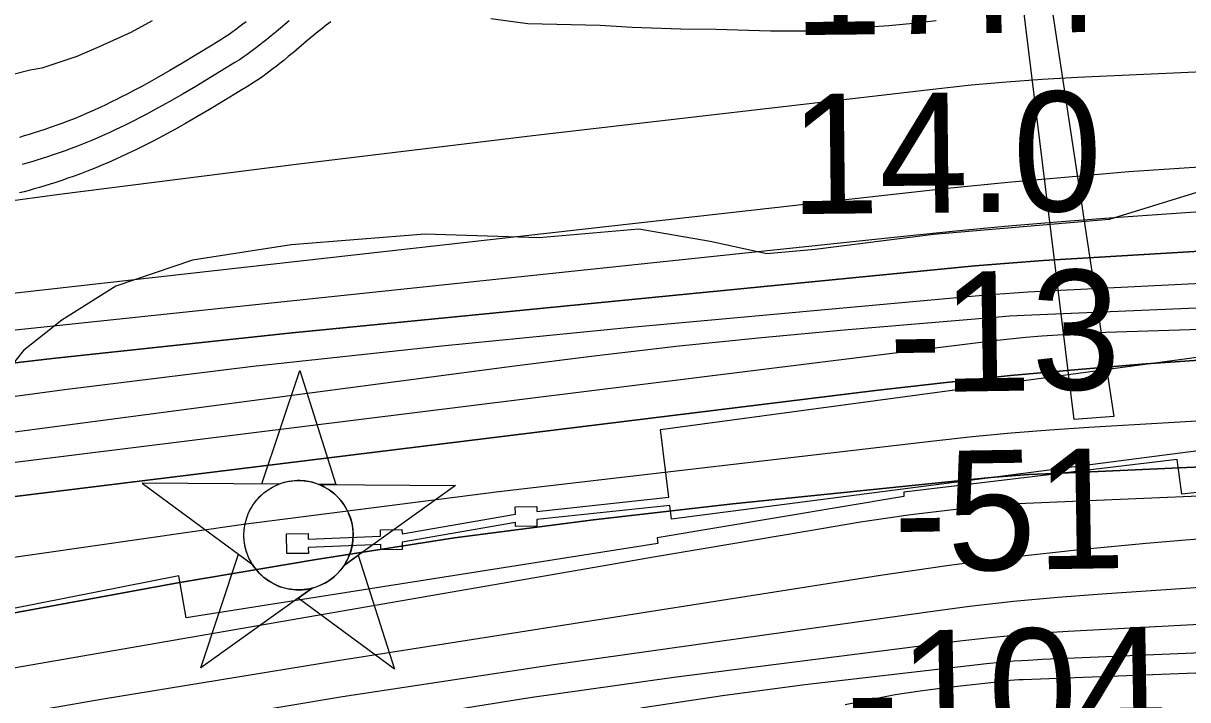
# Model space of a CAD drawing. Extents: x 3508733 to 3546731, y 546897 to 572481.
# Drawn here: x 3519217 to 3519868, y 565969 to 566347 of the extents above; entities that cross this region are included whole.
import ezdxf

# ---------------------------------------------------------------- set-up
doc = ezdxf.new("R2010")
doc.units = 0
for name, color, linetype in [('V-CHAN-DOCK', 7, 'Continuous'), ('V-CHAN-NAID', 7, 'Continuous'), ('V-RIVR-EDGE', 7, 'Continuous'), ('V-RIVR-RANG', 7, 'Continuous'), ('V-ROAD-CNTR', 7, 'Continuous'), ('V-RRAP-RVMT', 7, 'Continuous'), ('V-SITE-STRC', 7, 'Continuous'), ('V-SITE-VEGE', 7, 'Continuous'), ('V-TOPO-DPTH', 7, 'Continuous'), ('V-TOPO-MAJR', 7, 'Continuous'), ('V-TOPO-MINR', 7, 'Continuous'), ('V-TOPO-WATR', 7, 'Continuous')]:
    doc.layers.add(name, color=color, linetype=linetype)

msp = doc.modelspace()

# ---------------------------------------------------------------- linework, layer by layer
at = {"layer": 'V-CHAN-DOCK'}
msp.add_lwpolyline([(3520075.2, 566134.05), (3519579.68, 566069.84), (3519578.75, 566077.52), (3519504.48, 566069.59), (3519504.52, 566065.82), (3519492.52, 566065.69), (3519492.5, 566067.9), (3519429.13, 566057.01), (3519429.18, 566052.87), (3519417.18, 566052.73), (3519417.15, 566055.75), (3519376.68, 566054.07), (3519376.72, 566050.7), (3519364.72, 566050.56), (3519364.6, 566061.67), (3519376.6, 566061.81), (3519376.63, 566058.66), (3519417.09, 566060.33), (3519417.05, 566063.84), (3519429.06, 566063.98), (3519429.08, 566061.63), (3519492.45, 566072.53), (3519492.4, 566076.8), (3519504.4, 566076.93), (3519504.43, 566074.18), (3519578.21, 566082.05), (3519573.65, 566120.01), (3519967.29, 566172.96)], dxfattribs=at)
at = {"layer": 'V-CHAN-NAID'}
for points in [[(3519360.37, 566089.41), (3519350.79, 566089.48), (3519371.91, 566152.96), (3519392.14, 566089.19), (3519382.55, 566089.25), (3519380.97, 566089.83), (3519378.88, 566090.45), (3519376.84, 566090.9), (3519374.8, 566091.21), (3519373.63, 566091.32), (3519372.1, 566091.41), (3519370.38, 566091.4), (3519369.01, 566091.33), (3519367.1, 566091.13), (3519365.74, 566090.91), (3519363.95, 566090.53), (3519362.42, 566090.11), (3519361.39, 566089.78)], [(3519360.37, 566089.41), (3519283.88, 566089.95), (3519345.45, 566044.55), (3519344.33, 566046.46), (3519343.52, 566048.09), (3519342.7, 566050.06), (3519342, 566052.11), (3519341.64, 566053.44), (3519341.28, 566055.06), (3519341.03, 566056.51), (3519340.85, 566058.1), (3519340.74, 566059.84), (3519340.72, 566061.42), (3519340.83, 566063.5), (3519341.01, 566065.11), (3519341.41, 566067.32), (3519341.89, 566069.24), (3519342.49, 566071.13), (3519343.15, 566072.81), (3519343.87, 566074.39), (3519344.69, 566075.93), (3519345.75, 566077.67), (3519346.78, 566079.14), (3519347.78, 566080.4), (3519348.78, 566081.55), (3519350.09, 566082.89), (3519351.14, 566083.85), (3519352.86, 566085.25), (3519354.07, 566086.12), (3519355.76, 566087.19), (3519357.49, 566088.13), (3519358.93, 566088.82)], [(3519382.55, 566089.25), (3519459.04, 566088.71), (3519396.84, 566044.19), (3519397.75, 566045.68), (3519398.73, 566047.52), (3519399.44, 566049.11), (3519400.18, 566051.06), (3519400.73, 566052.85), (3519401.12, 566054.49), (3519401.48, 566056.5), (3519401.67, 566058.07), (3519401.79, 566060.28), (3519401.77, 566062.34), (3519401.58, 566064.56), (3519401.31, 566066.32), (3519400.82, 566068.55), (3519400.18, 566070.69), (3519399.43, 566072.67), (3519398.78, 566074.11), (3519397.77, 566076.03), (3519396.71, 566077.75), (3519395.5, 566079.45), (3519394.24, 566080.99), (3519392.97, 566082.36), (3519391.33, 566083.89), (3519389.59, 566085.3), (3519387.91, 566086.48), (3519386.02, 566087.61), (3519384.55, 566088.37)], [(3519378.81, 566031.28), (3519316.6, 565986.76), (3519337.73, 566050.24), (3519345.45, 566044.55), (3519346.08, 566043.59), (3519347.46, 566041.73), (3519348.68, 566040.31), (3519350.14, 566038.81), (3519351.53, 566037.56), (3519352.99, 566036.4), (3519354.39, 566035.42), (3519356.07, 566034.38), (3519357.78, 566033.47), (3519359.57, 566032.66), (3519361.02, 566032.1), (3519362.65, 566031.57), (3519364.87, 566031.01), (3519366.41, 566030.72), (3519368.43, 566030.47), (3519369.97, 566030.36), (3519371.83, 566030.34), (3519373.52, 566030.42), (3519375.23, 566030.59), (3519377.13, 566030.91)], [(3519396.84, 566044.19), (3519404.63, 566049.77), (3519424.86, 565985.99), (3519371.01, 566025.7), (3519378.81, 566031.28), (3519380.47, 566031.76), (3519382.08, 566032.32), (3519384.24, 566033.23), (3519385.98, 566034.12), (3519387.84, 566035.23), (3519389.58, 566036.44), (3519391.14, 566037.69), (3519392.42, 566038.86), (3519393.81, 566040.28), (3519395.01, 566041.68), (3519396.13, 566043.15)]]:
    msp.add_lwpolyline(points, close=True, dxfattribs=at)
msp.add_circle((3519371.26, 566060.88), 30.54, dxfattribs=at)
at = {"layer": 'V-RIVR-EDGE'}
msp.add_lwpolyline([(3519873.97, 566252.46), (3519824.3, 566237.26), (3519726.24, 566228.92), (3519660.05, 566220.51), (3519633.08, 566218.13), (3519601.24, 566224.94), (3519561.43, 566231.78), (3519505.66, 566227.02), (3519441.94, 566229.02), (3519367.17, 566223.07), (3519312, 566214.63), (3519269.08, 566200.03), (3519239.01, 566181.11), (3519217.52, 566164.01), (3519192.93, 566133.43)], dxfattribs=at)
at = {"layer": 'V-ROAD-CNTR'}
for points in [[(3519341.96, 566347.81), (3519340.19, 566346.41), (3519338.68, 566345.24), (3519335.94, 566343.18), (3519333.92, 566341.73), (3519332.45, 566340.7), (3519330.11, 566339.14), (3519329.01, 566338.44), (3519327.82, 566337.7), (3519323.01, 566334.76), (3519313.95, 566329.25), (3519306.08, 566324.52), (3519299.21, 566320.47), (3519293.18, 566317), (3519287.89, 566314.02), (3519283.23, 566311.46), (3519279.13, 566309.27), (3519275.52, 566307.38), (3519272.34, 566305.75), (3519269.54, 566304.35), (3519267.1, 566303.15), (3519262.71, 566301.05), (3519259.42, 566299.52), (3519256.94, 566298.39), (3519253.15, 566296.72), (3519249.33, 566295.09), (3519245.73, 566293.61), (3519242.25, 566292.23), (3519238.87, 566290.94), (3519235.6, 566289.73), (3519232.42, 566288.6), (3519229.34, 566287.54), (3519226.35, 566286.55), (3519223.45, 566285.62), (3519220.64, 566284.76), (3519217.91, 566283.94), (3519215.27, 566283.18)], [(3519366.02, 566348.36), (3519358.67, 566342.15), (3519355.91, 566339.83), (3519353.47, 566337.83), (3519351.33, 566336.1), (3519349.44, 566334.6), (3519347.78, 566333.31), (3519344.83, 566331.1), (3519342.59, 566329.49), (3519340.89, 566328.3), (3519338.31, 566326.58), (3519337.01, 566325.75), (3519335.69, 566324.93), (3519330.81, 566321.95), (3519321.71, 566316.41), (3519313.75, 566311.63), (3519306.76, 566307.51), (3519300.61, 566303.96), (3519295.18, 566300.91), (3519290.38, 566298.28), (3519286.15, 566296.01), (3519282.42, 566294.06), (3519279.12, 566292.37), (3519276.21, 566290.91), (3519273.65, 566289.65), (3519269.12, 566287.48), (3519265.68, 566285.88), (3519263.07, 566284.7), (3519259.12, 566282.96), (3519255.13, 566281.25), (3519251.35, 566279.7), (3519247.69, 566278.25), (3519244.15, 566276.89), (3519240.7, 566275.62), (3519237.37, 566274.44), (3519234.13, 566273.33), (3519230.99, 566272.29), (3519227.95, 566271.31), (3519225, 566270.4), (3519222.14, 566269.55), (3519219.36, 566268.75), (3519216.67, 566268)], [(3519389.29, 566347.74), (3519386.66, 566345.78), (3519384.23, 566343.89), (3519381.93, 566342.06), (3519379.79, 566340.31), (3519375.67, 566336.87), (3519368.33, 566330.67), (3519365.49, 566328.29), (3519362.96, 566326.21), (3519360.7, 566324.38), (3519358.69, 566322.79), (3519356.88, 566321.39), (3519353.72, 566319.02), (3519351.26, 566317.24), (3519349.34, 566315.91), (3519346.52, 566314.02), (3519345, 566313.05), (3519343.55, 566312.15), (3519338.62, 566309.14), (3519329.47, 566303.57), (3519321.42, 566298.74), (3519314.32, 566294.55), (3519308.03, 566290.93), (3519302.46, 566287.79), (3519297.53, 566285.09), (3519293.17, 566282.75), (3519289.31, 566280.73), (3519285.89, 566278.99), (3519282.88, 566277.48), (3519280.2, 566276.16), (3519275.52, 566273.91), (3519271.93, 566272.25), (3519269.2, 566271.01), (3519265.1, 566269.2), (3519260.92, 566267.42), (3519256.97, 566265.79), (3519253.14, 566264.27), (3519249.42, 566262.85), (3519245.81, 566261.52), (3519242.31, 566260.28), (3519238.92, 566259.11), (3519235.63, 566258.02), (3519232.44, 566257), (3519229.35, 566256.05), (3519226.36, 566255.16), (3519223.45, 566254.32), (3519220.64, 566253.53), (3519217.91, 566252.8), (3519215.27, 566252.11)]]:
    msp.add_lwpolyline(points, dxfattribs=at)
at = {"layer": 'V-RRAP-RVMT'}
msp.add_lwpolyline([(3520726.38, 566311.37), (3520574.88, 566324.43), (3520575.01, 566331.11), (3520414.87, 566335.56), (3520410.25, 566163.37), (3519987.99, 566118.82), (3519989.43, 566097.69), (3519864.88, 566083.84), (3519862.42, 566103.24), (3519709.67, 566084.96), (3519709.63, 566082.54), (3519571.69, 566059.33), (3519572.04, 566056.23), (3519308.4, 566014.77), (3519304.25, 566038.12), (3519163.73, 566010.36)], dxfattribs=at)
at = {"layer": 'V-SITE-STRC'}
msp.add_lwpolyline([(3519731.91, 566812.99), (3519783.99, 566410.81), (3519826.95, 566127.19), (3519804.79, 566125.51), (3519769.63, 566411.36), (3519733.6, 566689.46), (3519718.27, 566809.26)], dxfattribs=at)
at = {"layer": 'V-SITE-VEGE'}
for points in [[(3519289.46, 566348.32), (3519277.41, 566341.82), (3519259.71, 566333.79), (3519247.27, 566328.42), (3519227.67, 566321.88), (3519221.26, 566320.71), (3519202.78, 566316.07)], [(3519727.62, 566348.29), (3519714.79, 566346.71), (3519701.19, 566345.49), (3519655.89, 566342.58), (3519635.11, 566342.45), (3519604.51, 566343.4), (3519584.87, 566343.66), (3519557.67, 566344.63), (3519539.91, 566345.66), (3519499.48, 566346.55), (3519478.69, 566349.45)]]:
    msp.add_lwpolyline(points, dxfattribs=at)
at = {"layer": 'V-TOPO-DPTH'}
for points in [[(3521873.12, 566259.24), (3520872.95, 566286.23), (3520844.08, 566286.8), (3520815.2, 566287.1), (3520786.33, 566287), (3520757.45, 566286.61), (3519970.62, 566270.59), (3519936.75, 566269.6), (3519902.91, 566268.21), (3519869.09, 566266.23), (3519835.29, 566263.84), (3519801.53, 566260.99), (3519767.78, 566257.91), (3519734.07, 566254.51), (3519700.37, 566250.89), (3518619.82, 566129.35)], [(3519103.14, 566144.46), (3519235.31, 566159.86), (3519367.66, 566173.9), (3519730.25, 566209.55), (3519749.29, 566211.31), (3519768.35, 566212.92), (3519787.42, 566214.31), (3519806.5, 566215.56), (3520149.55, 566235.93), (3520260.31, 566241.82), (3520371.11, 566246.79), (3520481.97, 566250.38), (3520592.86, 566253.06), (3520787.69, 566256.55), (3520801.19, 566256.72), (3520814.69, 566256.78), (3520828.19, 566256.68), (3520841.69, 566256.49), (3521125.55, 566250.75), (3521280.96, 566247.14), (3521436.36, 566242.91), (3521591.73, 566237.75), (3521747.07, 566231.97)], [(3519103.14, 566144.46), (3519235.31, 566159.86), (3519367.66, 566173.9), (3519730.25, 566209.55), (3519749.29, 566211.31), (3519768.35, 566212.92), (3519787.42, 566214.31), (3519806.5, 566215.56), (3520149.55, 566235.93), (3520260.31, 566241.82), (3520371.11, 566246.79), (3520481.97, 566250.38), (3520592.86, 566253.06), (3520787.69, 566256.55), (3520801.19, 566256.72), (3520814.69, 566256.78), (3520828.19, 566256.68), (3520841.69, 566256.49), (3521125.55, 566250.75), (3521280.96, 566247.14), (3521436.36, 566242.91), (3521591.73, 566237.75), (3521747.07, 566231.97)], [(3520701.71, 566221.68), (3520645.48, 566219.84), (3520589.27, 566217.87), (3520533.06, 566215.71), (3520476.85, 566213.41), (3519776.92, 566183.61), (3519772.82, 566183.4), (3519768.72, 566183.17), (3519764.62, 566182.88), (3519760.53, 566182.56), (3519676.3, 566175.38), (3519630.13, 566171.12), (3519584.01, 566166.43), (3519537.96, 566161.11), (3519491.95, 566155.36), (3518588.38, 566036.08)], [(3520701.71, 566221.68), (3520645.48, 566219.84), (3520589.27, 566217.87), (3520533.06, 566215.71), (3520476.85, 566213.41), (3519776.92, 566183.61), (3519772.82, 566183.4), (3519768.72, 566183.17), (3519764.62, 566182.88), (3519760.53, 566182.56), (3519676.3, 566175.38), (3519630.13, 566171.12), (3519584.01, 566166.43), (3519537.96, 566161.11), (3519491.95, 566155.36), (3518588.38, 566036.08)], [(3518979.52, 566053.84), (3519693.8, 566141.68), (3519731.5, 566146.04), (3519769.23, 566150.03), (3519807.02, 566153.47), (3519844.84, 566156.53), (3519872.13, 566158.55), (3519923.64, 566161.99), (3519975.18, 566164.95), (3520026.76, 566167.19), (3520078.35, 566168.96), (3520754.62, 566187.39), (3520784.09, 566188.08), (3520813.56, 566188.63), (3520843.03, 566188.96), (3520872.5, 566189.14), (3521281.07, 566190.2), (3521425.74, 566189.98), (3521570.4, 566188.98), (3521715.04, 566186.8)], [(3518979.52, 566053.84), (3519693.8, 566141.68), (3519731.5, 566146.04), (3519769.23, 566150.03), (3519807.02, 566153.47), (3519844.84, 566156.53), (3519872.13, 566158.55), (3519923.64, 566161.99), (3519975.18, 566164.95), (3520026.76, 566167.19), (3520078.35, 566168.96), (3520754.62, 566187.39), (3520784.09, 566188.08), (3520813.56, 566188.63), (3520843.03, 566188.96), (3520872.5, 566189.14), (3521281.07, 566190.2), (3521425.74, 566189.98), (3521570.4, 566188.98), (3521715.04, 566186.8)], [(3522077.99, 566159.99), (3520844.01, 566160.96), (3520828.55, 566160.92), (3520813.08, 566160.82), (3520797.62, 566160.62), (3520782.15, 566160.35), (3520568.68, 566156.04), (3520446.51, 566152.86), (3520324.37, 566148.75), (3520202.29, 566143.22), (3520080.25, 566136.75), (3519812.94, 566121.04), (3519791.27, 566119.58), (3519769.62, 566117.87), (3519748.01, 566115.79), (3519726.41, 566113.46), (3519483.27, 566085.14), (3519340.38, 566066.83), (3519197.82, 566046.36)], [(3522077.99, 566159.99), (3520844.01, 566160.96), (3520828.55, 566160.92), (3520813.08, 566160.82), (3520797.62, 566160.62), (3520782.15, 566160.35), (3520568.68, 566156.04), (3520446.51, 566152.86), (3520324.37, 566148.75), (3520202.29, 566143.22), (3520080.25, 566136.75), (3519812.94, 566121.04), (3519791.27, 566119.58), (3519769.62, 566117.87), (3519748.01, 566115.79), (3519726.41, 566113.46), (3519483.27, 566085.14), (3519340.38, 566066.83), (3519197.82, 566046.36)], [(3519118.02, 566000.15), (3519303.86, 566034.16), (3519381.08, 566047.35), (3519458.48, 566059.32), (3519536.13, 566069.46), (3519613.96, 566078.37), (3519750.68, 566092.39), (3519760.29, 566093.29), (3519769.91, 566094.08), (3519779.53, 566094.71), (3519789.17, 566095.22), (3520621.78, 566132.67), (3520653.58, 566133.98), (3520685.39, 566135.12), (3520717.21, 566136.02)], [(3519118.02, 566000.15), (3519303.86, 566034.16), (3519381.08, 566047.35), (3519458.48, 566059.32), (3519536.13, 566069.46), (3519613.96, 566078.37), (3519750.68, 566092.39), (3519760.29, 566093.29), (3519769.91, 566094.08), (3519779.53, 566094.71), (3519789.17, 566095.22), (3520621.78, 566132.67), (3520653.58, 566133.98), (3520685.39, 566135.12), (3520717.21, 566136.02)]]:
    msp.add_lwpolyline(points, dxfattribs=at)
at = {"layer": 'V-TOPO-MAJR'}
for points in [[(3520742.63, 566098.63), (3520202.35, 566092.01), (3520130.28, 566090.81), (3520058.22, 566089.19), (3519986.17, 566086.94), (3519914.14, 566084.27), (3519773.33, 566078.42), (3519770.1, 566078.24), (3519768.49, 566078.11), (3519766.88, 566077.97), (3519741.76, 566075.52), (3519727.62, 566073.99), (3519713.5, 566072.27), (3519699.41, 566070.26), (3519685.35, 566068.06), (3519655.93, 566063.14), (3519627.18, 566058.31), (3519598.44, 566053.44), (3519569.7, 566048.53), (3519540.97, 566043.59), (3519132.21, 565972.87)], [(3521168.03, 565945.65), (3520862.82, 565977.56), (3520836.44, 565979.95), (3520810.03, 565981.86), (3520783.58, 565983.03), (3520757.09, 565983.72), (3520249.78, 565989.97), (3520170.02, 565990.35), (3520090.27, 565989.94), (3520010.54, 565988.33), (3519930.82, 565985.93), (3519776.25, 565980.11), (3519773.82, 565980), (3519768.97, 565979.63), (3519766.55, 565979.38), (3519732.8, 565975.56), (3519718.71, 565973.72), (3519704.66, 565971.57), (3519690.7, 565968.95), (3519676.79, 565966.01)]]:
    msp.add_lwpolyline(points, dxfattribs=at)
at = {"layer": 'V-TOPO-MINR'}
for points in [[(3520805.24, 566341.01), (3520633.49, 566343.27), (3520542.2, 566343.67), (3520450.92, 566343.01), (3520359.68, 566340.75), (3520268.45, 566337.43), (3519806.69, 566316.56), (3519786.86, 566315.45), (3519767.05, 566314.07), (3519747.27, 566312.27), (3519727.51, 566310.18), (3519502.19, 566284.03), (3519369.87, 566268.06), (3519237.65, 566251.3), (3519105.59, 566233.35)], [(3521873.12, 566259.24), (3520872.95, 566286.23), (3520844.08, 566286.8), (3520815.2, 566287.1), (3520786.33, 566287), (3520757.45, 566286.61), (3519970.62, 566270.59), (3519936.75, 566269.6), (3519902.91, 566268.21), (3519869.09, 566266.23), (3519835.29, 566263.84), (3519801.53, 566260.99), (3519767.78, 566257.91), (3519734.07, 566254.51), (3519700.37, 566250.89), (3518619.82, 566129.35)], [(3521716.35, 566249.63), (3521607.86, 566253.14), (3521499.35, 566256.13), (3520857.32, 566271.4), (3520836.13, 566271.77), (3520814.95, 566271.95), (3520793.76, 566271.87), (3520772.57, 566271.6), (3520315.24, 566262.84), (3520223.93, 566260.4), (3520132.67, 566257.05), (3520041.47, 566252.33), (3519950.31, 566246.69), (3519826.91, 566238.13), (3519797.49, 566235.93), (3519768.09, 566233.52), (3519738.72, 566230.79), (3519709.36, 566227.85), (3518997.3, 566152.74)], [(3520716.85, 566240.03), (3520668.07, 566238.98), (3520619.29, 566237.61), (3520570.53, 566235.75), (3520521.79, 566233.58), (3519789.7, 566197.27), (3519779.13, 566196.68), (3519768.56, 566196.01), (3519758, 566195.2), (3519747.44, 566194.31), (3519557.04, 566177), (3519451.38, 566166.58), (3519345.85, 566155.1), (3519240.5, 566142.01), (3519135.28, 566127.86)], [(3520701.71, 566221.68), (3520645.48, 566219.84), (3520589.27, 566217.87), (3520533.06, 566215.71), (3520476.85, 566213.41), (3519776.92, 566183.61), (3519772.82, 566183.4), (3519768.72, 566183.17), (3519764.62, 566182.88), (3519760.53, 566182.56), (3519676.3, 566175.38), (3519630.13, 566171.12), (3519584.01, 566166.43), (3519537.96, 566161.11), (3519491.95, 566155.36), (3518588.38, 566036.08)], [(3522125.29, 566185.48), (3521462.14, 566202.25), (3521354.1, 566204.49), (3521246.06, 566206.09), (3521138.01, 566206.71), (3521029.96, 566206.68), (3520889.45, 566206.02), (3520851.64, 566205.68), (3520813.84, 566205.14), (3520776.04, 566204.3), (3520738.25, 566203.25), (3519822.57, 566174.07), (3519813.6, 566173.71), (3519804.65, 566173.27), (3519795.7, 566172.7), (3519786.76, 566172.03), (3519777.82, 566171.25), (3519768.9, 566170.38), (3519759.98, 566169.41), (3519751.08, 566168.36), (3518648.83, 566031.41)], [(3521715.04, 566186.8), (3521570.4, 566188.98), (3521425.74, 566189.98), (3521281.07, 566190.2), (3520872.5, 566189.14), (3520843.03, 566188.96), (3520813.56, 566188.63), (3520784.09, 566188.08), (3520754.62, 566187.39), (3520078.35, 566168.96), (3520026.76, 566167.19), (3519975.18, 566164.95), (3519923.64, 566161.99), (3519872.13, 566158.55), (3519844.84, 566156.53), (3519807.02, 566153.47), (3519769.23, 566150.03), (3519731.5, 566146.04), (3519693.8, 566141.68), (3518979.52, 566053.84)], [(3522077.99, 566159.99), (3520844.01, 566160.96), (3520828.55, 566160.92), (3520813.08, 566160.82), (3520797.62, 566160.62), (3520782.15, 566160.35), (3520568.68, 566156.04), (3520446.51, 566152.86), (3520324.37, 566148.75), (3520202.29, 566143.22), (3520080.25, 566136.75), (3519812.94, 566121.04), (3519791.27, 566119.58), (3519769.62, 566117.87), (3519748.01, 566115.79), (3519726.41, 566113.46), (3519483.27, 566085.14), (3519340.38, 566066.83), (3519197.82, 566046.36)], [(3520717.21, 566136.02), (3520685.39, 566135.12), (3520653.58, 566133.98), (3520621.78, 566132.67), (3519789.17, 566095.22), (3519779.53, 566094.71), (3519769.91, 566094.08), (3519760.29, 566093.29), (3519750.68, 566092.39), (3519613.96, 566078.37), (3519536.13, 566069.46), (3519458.48, 566059.32), (3519381.08, 566047.35), (3519303.86, 566034.16), (3519118.02, 566000.15)], [(3521716.64, 566024.86), (3521594.44, 566040.15), (3521471.72, 566050.58), (3521348.66, 566057.77), (3520860.02, 566076.56), (3520835.86, 566077.3), (3520811.69, 566077.78), (3520787.52, 566077.88), (3520763.34, 566077.73), (3520067.38, 566067.89), (3520017.81, 566066.67), (3519968.27, 566064.77), (3519918.78, 566061.82), (3519869.33, 566058.19), (3519845.05, 566056.16), (3519807.81, 566052.63), (3519770.63, 566048.56), (3519733.55, 566043.69), (3519696.53, 566038.29), (3519393.23, 565990.68), (3519260.96, 565968.98), (3519128.91, 565946.08)], [(3521677.94, 565991.41), (3521543.18, 566012.34), (3521445.78, 566025.75), (3521348.17, 566036.89), (3521250.23, 566044.63), (3521152.07, 566050.12), (3520844.58, 566061.94), (3520828.01, 566062.45), (3520811.44, 566062.78), (3520794.86, 566062.86), (3520778.29, 566062.76), (3520455.92, 566058.39), (3520341.61, 566055.93), (3520227.34, 566052.24), (3520113.15, 566046.72), (3519999.01, 566039.99), (3519820.31, 566028), (3519795.58, 566026.07), (3519770.89, 566023.78), (3519746.26, 566020.95), (3519721.66, 566017.75), (3519514, 565988.48), (3519395.87, 565970.51), (3519278.05, 565950.81)], [(3520793.24, 566047.78), (3520651.36, 566045.94), (3520571.45, 566044.42), (3520491.58, 566042.26), (3520411.73, 566039.13), (3520331.9, 566035.35), (3519801.4, 566007.06), (3519786.24, 566006.09), (3519771.1, 566004.89), (3519755.99, 566003.37), (3519740.91, 566001.62), (3519581.04, 565981.33), (3519500.55, 565970), (3519420.32, 565957.22)], [(3520855.48, 566030.62), (3520844.36, 566031.38), (3520833.23, 566031.95), (3520813.69, 566032.71), (3520810.94, 566032.78), (3520808.18, 566032.78), (3520786.18, 566032.51), (3520773.8, 566032.3), (3520761.42, 566032.02), (3520749.05, 566031.63), (3520736.68, 566031.16), (3519786.87, 565991.35), (3519779.06, 565990.94), (3519771.27, 565990.41), (3519763.48, 565989.72), (3519755.71, 565988.91), (3519654.2, 565977.22), (3519608.27, 565971.18), (3519562.5, 565964.17)]]:
    msp.add_lwpolyline(points, dxfattribs=at)
at = {"layer": 'V-TOPO-WATR'}
msp.add_lwpolyline([(3521747.07, 566231.97), (3521591.73, 566237.75), (3521436.36, 566242.91), (3521280.96, 566247.14), (3521125.55, 566250.75), (3520841.69, 566256.49), (3520828.19, 566256.68), (3520814.69, 566256.78), (3520801.19, 566256.72), (3520787.69, 566256.55), (3520592.86, 566253.06), (3520481.97, 566250.38), (3520371.11, 566246.79), (3520260.31, 566241.82), (3520149.55, 566235.93), (3519806.5, 566215.56), (3519787.42, 566214.31), (3519768.35, 566212.92), (3519749.29, 566211.31), (3519730.25, 566209.55), (3519367.66, 566173.9), (3519235.31, 566159.86), (3519103.14, 566144.46)], dxfattribs=at)

# ---------------------------------------------------------------- texts
at = {"layer": 'V-RIVR-RANG'}
for s, rotation, p in [('17.4', 0.60833, (3519647.86, 566340.27)), ('14.0', 0.60833, (3519646.27, 566240.24)), ('-13', 0.89392, (3519701.56, 566140.49)), ('-51', 0.89392, (3519704.2, 566040.52)), ('-104', 0.89392, (3519677.55, 565940.09))]:
    msp.add_text(s, height=67, rotation=rotation, dxfattribs=at).set_placement(p)

doc.saveas('drawing.dxf')
